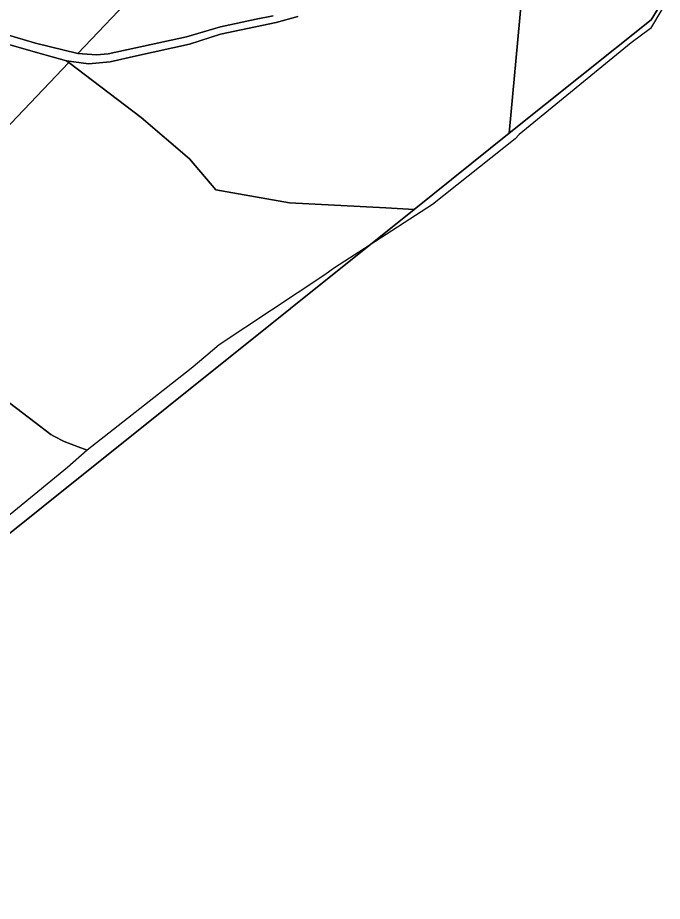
# Model space of a CAD drawing. Extents: x -477304 to -465429, y -1159113 to -1149210.
# Drawn here: x -470157.2 to -469826.4, y -1157942.9 to -1157489.2 of the extents above; entities that cross this region are included whole.
import ezdxf

# ---------------------------------------------------------------- set-up
doc = ezdxf.new("R2010")
doc.units = 0
for name, color, linetype in [('BPEJ_s', 7, 'Continuous'), ('ostatni_s', 7, 'Continuous'), ('PUPFL_s', 7, 'Continuous')]:
    doc.layers.add(name, color=color, linetype=linetype)

msp = doc.modelspace()

# ---------------------------------------------------------------- linework, layer by layer
at = {"layer": 'BPEJ_s'}
for points in [[(-469826.67, -1157485.13), (-469832.37, -1157494.81), (-469842.31, -1157502.21), (-469899.83, -1157549.15), (-469901.95, -1157551.48), (-469944.24, -1157585.1), (-469976.76, -1157606.19), (-469994.58, -1157617.75), (-470000, -1157621.57), (-470053.81, -1157657.24), (-470060.69, -1157663), (-470068.22, -1157669.29), (-470089.77, -1157686.29), (-470121.5, -1157711.31), (-470131.67, -1157720.26), (-470206.96, -1157781.73)], [(-469826.67, -1157485.13), (-469832.37, -1157494.81), (-469842.31, -1157502.21), (-469899.83, -1157549.15), (-469901.95, -1157551.48), (-469944.24, -1157585.1), (-469976.76, -1157606.19), (-469994.58, -1157617.75), (-470000, -1157621.57), (-470053.81, -1157657.24), (-470060.69, -1157663), (-470068.22, -1157669.29), (-470089.77, -1157686.29), (-470121.5, -1157711.31), (-470126.1, -1157709.59), (-470133.38, -1157706.87), (-470138.67, -1157704.05), (-470140.18, -1157703.25), (-470148.17, -1157697.12), (-470161.24, -1157687.09)], [(-470161.24, -1157687.09), (-470148.17, -1157697.12), (-470140.18, -1157703.25), (-470138.67, -1157704.05), (-470133.38, -1157706.87), (-470126.1, -1157709.59), (-470121.5, -1157711.31), (-470131.67, -1157720.26), (-470206.96, -1157781.73)]]:
    msp.add_lwpolyline(points, dxfattribs=at)
at = {"layer": 'ostatni_s'}
for points in [[(-470013.36, -1157488.67), (-470024.55, -1157491.71), (-470053.13, -1157497.79), (-470068.98, -1157502.9), (-470096.22, -1157508.83), (-470109.8, -1157511.89), (-470120.81, -1157512.86), (-470132.05, -1157511.33), (-470146.88, -1157507.34), (-470170.27, -1157500.63)], [(-470168.43, -1157496.28), (-470147.99, -1157502.27), (-470126.39, -1157507.56), (-470116.78, -1157508.3), (-470110.81, -1157507.77), (-470070.58, -1157499.06), (-470053.12, -1157493.98), (-470034.85, -1157489.94), (-470026.09, -1157488.36)]]:
    msp.add_lwpolyline(points, dxfattribs=at)
at = {"layer": 'PUPFL_s'}
for points in [[(-469838.07, -1157346.14), (-469825.9, -1157368.17), (-469826.2, -1157375.21), (-469816.05, -1157387.03), (-469817.12, -1157400.05), (-469816.1, -1157401.51), (-469814.93, -1157403.71), (-469816.2, -1157415.22), (-469813.12, -1157432.12), (-469819.72, -1157453.21), (-469823.85, -1157476.78), (-469832.11, -1157490.33), (-469904.98, -1157548.53), (-469892.49, -1157413.32), (-469882.22, -1157310.35), (-469820.29, -1157312.08), (-469832.07, -1157326.87)], [(-470176.85, -1157492.88), (-470186.73, -1157486.12), (-470177.91, -1157464.51), (-470179.42, -1157456.13), (-470180.05, -1157452.61), (-470212.58, -1157406.69), (-470171.25, -1157424.64), (-470084.56, -1157463.62), (-470126.39, -1157507.56), (-470147.99, -1157502.27), (-470168.43, -1157496.28)], [(-470130.85, -1157512.25), (-470289.38, -1157678.71), (-470422.41, -1157653.03), (-470406.36, -1157553.49), (-470392.06, -1157553.09), (-470345.49, -1157559.87), (-470313.95, -1157564.6), (-470308.06, -1157565.48), (-470279.47, -1157594.97), (-470266.49, -1157600.91), (-470261.66, -1157602.07), (-470222.69, -1157583.31), (-470195.23, -1157564.3), (-470183.09, -1157539.85), (-470191.68, -1157498.66), (-470188.22, -1157489.76), (-470176.26, -1157498.68), (-470170.27, -1157500.63), (-470146.88, -1157507.34), (-470132.05, -1157511.33)], [(-469953.75, -1157587.77), (-470397.36, -1157942.93), (-470393.35, -1157923.11), (-470398.91, -1157879.13), (-470386.81, -1157833.34), (-470399.11, -1157769.22), (-470435.1, -1157735.94), (-470422.41, -1157653.03), (-470289.38, -1157678.71), (-470130.85, -1157512.25), (-470093.8, -1157540.55), (-470069.07, -1157561.73), (-470055.43, -1157577.66), (-470017.66, -1157584.37), (-469968.17, -1157586.89)]]:
    msp.add_lwpolyline(points, close=True, dxfattribs=at)
for points in [[(-469892.49, -1157413.32), (-469904.98, -1157548.53), (-469953.75, -1157587.77), (-469968.17, -1157586.89), (-470017.66, -1157584.37), (-470055.43, -1157577.66), (-470069.07, -1157561.73), (-470093.8, -1157540.55), (-470130.85, -1157512.25), (-470132.05, -1157511.33), (-470120.81, -1157512.86), (-470109.8, -1157511.89), (-470096.22, -1157508.83), (-470068.98, -1157502.9), (-470053.13, -1157497.79), (-470024.55, -1157491.71), (-470013.36, -1157488.67)], [(-470026.09, -1157488.36), (-470034.85, -1157489.94), (-470053.12, -1157493.98), (-470070.58, -1157499.06), (-470110.81, -1157507.77), (-470116.78, -1157508.3), (-470126.39, -1157507.56), (-470084.56, -1157463.62)], [(-470397.36, -1157942.93), (-469953.75, -1157587.77), (-469904.98, -1157548.53), (-469832.11, -1157490.33), (-469823.85, -1157476.78)]]:
    msp.add_lwpolyline(points, dxfattribs=at)

doc.saveas('drawing.dxf')
